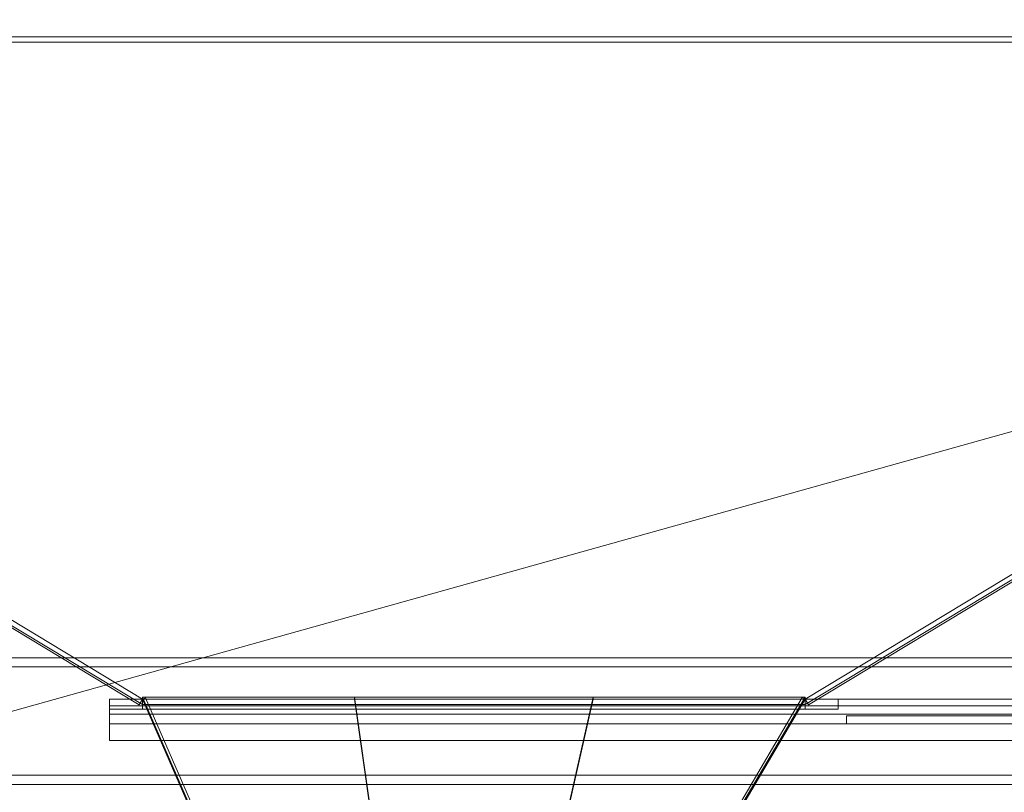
# Model space of a CAD drawing. Header units: millimetres. Extents: x -1970 to 61924, y -58230 to 6847.
# Tile 443 of 656: x 2526 to 3715, y 1487 to 2421. Entities that reach past the tile are written whole.
import ezdxf

# ---------------------------------------------------------------- set-up
doc = ezdxf.new("R2010")
doc.units = ezdxf.units.MM
for name, color, linetype, lineweight in [('COTAS_O', 1, 'Continuous', 0), ('COTAS_P', 1, 'Continuous', 0), ('lateral_tolva', 7, 'Continuous', 0), ('lateral_tolva-C01', 7, 'Continuous', 0)]:
    doc.layers.add(name, color=color, linetype=linetype, lineweight=lineweight)
doc.dimstyles.new('R19_100', dxfattribs={"dimtxt": 250, "dimasz": 150, "dimexe": 150, "dimexo": 80, "dimgap": 100, "dimtad": 1, "dimtih": 1, "dimtoh": 1, "dimdsep": 46, "dimcen": 0.09, "dimadec": 0, "dimazin": 0, "dimtfac": 1, "dimtdec": 4, "dimtofl": 0, "dimtmove": 0, "dimatfit": 3, "dimfxl": 1, "dimtolj": 1, "dimtzin": 0, "dimarcsym": 0})

# ---------------------------------------------------------------- blocks, each defined once
blk = doc.blocks.new('DIM_R26_1')
at = {"layer": 'COTAS_P'}
for p, q in [((807.3, 1106.7), (9950.7, 3666.7)), ((9950.7, 3666.7), (9794.1, 3669.6)), ((9950.7, 3666.7), (9818.4, 3582.9)), ((10193.4, 2800), (9950.7, 3666.7)), ((807.3, 1106.7), (939.7, 1190.4)), ((1050, 240), (807.3, 1106.7)), ((807.3, 1106.7), (963.9, 1103.8))]:
    blk.add_line(p, q, dxfattribs=at)
blk.add_text('9495 P', height=250, rotation=15.6414, dxfattribs=at).set_placement((5352.1, 2483))
blk = doc.blocks.new('DIM_R26_17')
at = {"layer": 'COTAS_O'}
for p, q in [((1349.2, 1600), (1349.2, 700)), ((4799.2, 1600), (4799.2, 700)), ((1349.2, 700), (1499.2, 745)), ((4799.2, 700), (4649.2, 745)), ((1349.2, 700), (4799.2, 700)), ((1349.2, 700), (1499.2, 655)), ((4799.2, 700), (4649.2, 655))]:
    blk.add_line(p, q, dxfattribs=at)
blk.add_text('3450 O', height=250, dxfattribs=at).set_placement((3074.2, 800))

msp = doc.modelspace()

# ---------------------------------------------------------------- linework, layer by layer
at = {"layer": 'lateral_tolva'}
for p, q in [((2670.065, 1593.151), (1345.065, 2393.151)), ((1349.2, 2400), (2674.2, 1600)), ((4799.2, 2400), (1349.2, 2400)), ((4799.2, 2393.48), (1349.2, 2393.48)), ((1349.2, 2393.48), (2674.2, 1593.48)), ((4799.2, 2400), (3474.2, 1600)), ((3474.2, 1593.48), (4799.2, 2393.48)), ((3478.335, 1593.151), (4803.335, 2393.151)), ((1252.7, 1650), (4895.7, 1650)), ((1252.7, 1639), (4895.7, 1639)), ((2634.2, 1600), (4614.2, 1600)), ((2634.2, 1600), (2634.2, 1550)), ((2634.2, 1600), (3514.2, 1600)), ((2634.2, 1600), (2634.2, 1588)), ((2634.2, 1600), (2674.2, 1600)), ((2674.2, 1600), (2670.065, 1593.151)), ((3474.2, 1600), (2674.2, 1600)), ((2674.2, 1593.48), (2674.2, 1600)), ((2674.2, 1588), (2674.2, 1600)), ((2674.2, 1593.48), (3474.2, 1593.48)), ((3474.2, 1600), (3478.335, 1593.151)), ((3474.2, 1600), (3474.2, 1593.48)), ((3474.2, 1600), (3514.2, 1600)), ((3474.2, 1600), (3474.2, 1588)), ((3514.2, 1588), (3514.2, 1600)), ((2634.2, 1592), (4614.2, 1592)), ((2634.2, 1592), (2634.2, 1582)), ((2634.2, 1588), (3514.2, 1588)), ((2634.2, 1588), (2674.2, 1588)), ((2634.2, 1582), (4614.2, 1582)), ((3474.2, 1588), (3514.2, 1588)), ((2634.2, 1570), (4614.2, 1570)), ((2634.2, 1570), (2634.2, 1550)), ((3524.2, 1580), (4324.2, 1580)), ((3524.2, 1580), (3524.2, 1570)), ((3524.2, 1570), (4324.2, 1570)), ((2634.2, 1550), (4614.2, 1550)), ((1252.7, 1508), (4895.7, 1508)), ((1252.7, 1497), (4895.7, 1497))]:
    msp.add_line(p, q, dxfattribs=at)
at = {"layer": 'lateral_tolva-C01'}
for p, q in [((3474.2, 1602.511), (2674.2, 1602.511)), ((2674.2, 1602.511), (2911.751, 1057.269)), ((2674.2, 1600), (2674.2, 1602.511)), ((2674.2, 1602.267), (2930.2, 1602.267)), ((2740.714, 1449.599), (2674.2, 1602.267)), ((2674.2, 1602.267), (2674.2, 1600)), ((2674.2, 1600), (2677.867, 1601.598)), ((2674.2, 1600), (2740.714, 1447.332)), ((2930.2, 1600), (2674.2, 1600)), ((2911.751, 1054.757), (2674.2, 1600)), ((2674.2, 1600), (3474.2, 1600)), ((2677.867, 1601.598), (2915.418, 1056.355)), ((2930.2, 1602.341), (3218.2, 1602.341)), ((2950.931, 1456.876), (2930.2, 1602.341)), ((2930.2, 1602.341), (2930.2, 1600)), ((2930.2, 1602.267), (2950.931, 1456.802)), ((2930.2, 1600), (2930.2, 1602.267)), ((2950.931, 1454.535), (2930.2, 1600)), ((3218.2, 1600), (2930.2, 1600)), ((3187.425, 1465.068), (3218.2, 1602.429)), ((3218.2, 1602.341), (3187.425, 1464.98)), ((3187.425, 1462.639), (3218.2, 1600)), ((3470.752, 1602.028), (3197.332, 1137.177)), ((3200.779, 1137.661), (3474.2, 1602.511)), ((3474.2, 1600), (3200.779, 1135.149)), ((3218.2, 1602.429), (3474.2, 1602.429)), ((3218.2, 1602.429), (3218.2, 1600)), ((3218.2, 1600), (3218.2, 1602.341)), ((3474.2, 1600), (3218.2, 1600)), ((3474.2, 1602.429), (3397.642, 1472.271)), ((3397.642, 1469.842), (3474.2, 1600)), ((3474.2, 1600), (3470.752, 1602.028)), ((3474.2, 1602.511), (3474.2, 1600)), ((3474.2, 1600), (3474.2, 1602.429))]:
    msp.add_line(p, q, dxfattribs=at)

# ---------------------------------------------------------------- dimensions: what is measured, and where the dimension line sits
at = {"layer": 'COTAS_O'}
dim = msp.add_aligned_dim(p1=(1349.2, 1600), p2=(4799.2, 1600), distance=-900, text='<> O', dimstyle='R19_100', dxfattribs=at)
dim.commit()
dim.dimension.update_dxf_attribs({"geometry": 'DIM_R26_17', "text_midpoint": (3074.2, 700)})
at = {"layer": 'COTAS_P'}
dim = msp.add_aligned_dim(p1=(1050, 240), p2=(10193.381, 2800), distance=900, text='<> P', dimstyle='R19_100', dxfattribs=at)
dim.commit()
dim.dimension.update_dxf_attribs({"geometry": 'DIM_R26_1', "text_midpoint": (5379.037, 2386.671)})

doc.saveas('drawing.dxf')
